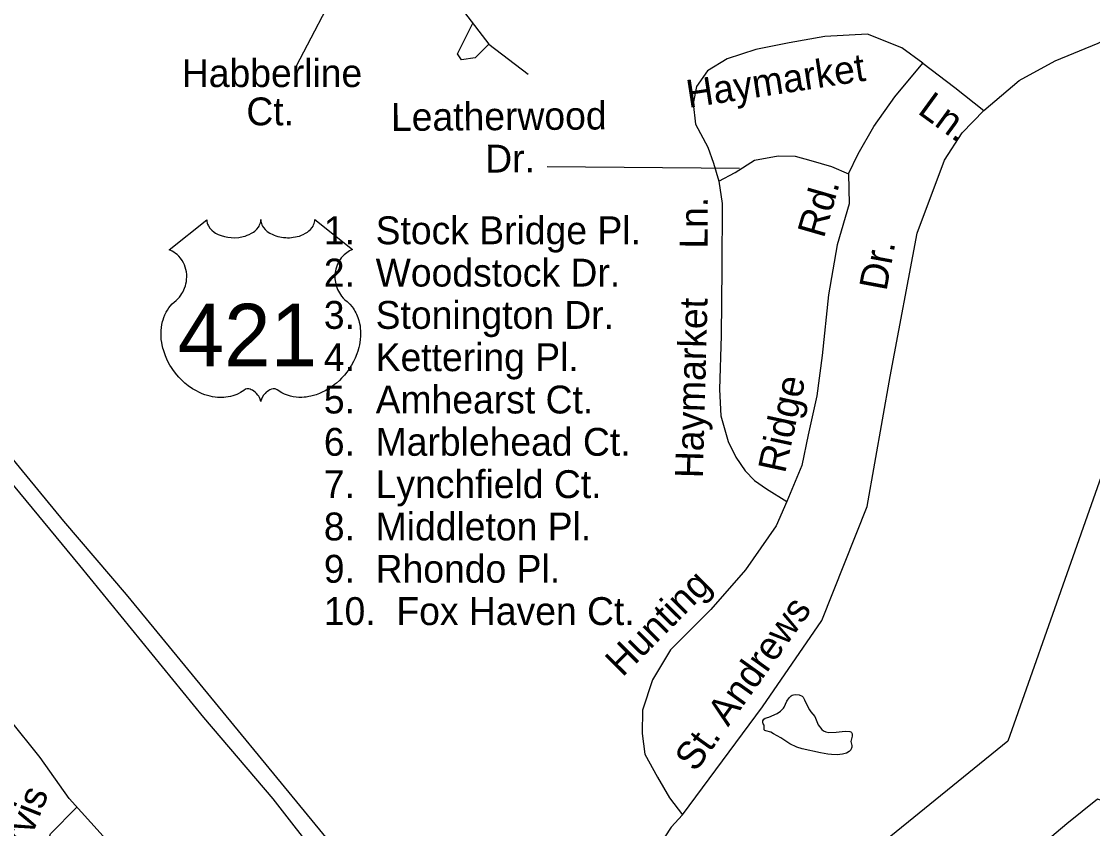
# Model space of a CAD drawing. Extents: x 2290055 to 2389491, y 66597 to 237875.
# Drawn here: x 2327683 to 2331332, y 151332 to 154083 of the extents above; entities that cross this region are included whole.
import ezdxf

# ---------------------------------------------------------------- set-up
doc = ezdxf.new("R2010")
doc.units = 0
for name, color, linetype in [('Exist Boundary Political City Limit New', 7, 'Continuous'), ('Exist Hydrographic Pond Under 1500 Sq Ft', 7, 'Continuous'), ('Exist Road Non-System Type 51', 7, 'Continuous'), ('Exist Road Non-System Type 51 Label', 7, 'Continuous'), ('Exist Road Primary US Divided Attributed', 7, 'Continuous'), ('Exist Road Primary US Shield CELL', 7, 'Continuous'), ('Exist Road Primary US Shield Number Label', 7, 'Continuous'), ('Map Preparation Boundary City Limit Buffer Line', 7, 'Continuous')]:
    doc.layers.add(name, color=color, linetype=linetype)

msp = doc.modelspace()

# ---------------------------------------------------------------- linework, layer by layer
at = {"layer": 'Exist Boundary Political City Limit New'}
msp.add_lwpolyline([(2335517.8, 156066.1), (2334898, 156075.8), (2334898, 155959.5), (2334646.2, 155959.5), (2334646.2, 156017.7), (2333910.5, 156032.2), (2333392.5, 156521.3), (2333049, 156535.9), (2332961.8, 155978.9), (2333586.2, 155325.1), (2332904, 153527.9), (2332062.8, 153841.3), (2331615.2, 153984.5), (2331473, 152848.5), (2331042.8, 151629.8), (2330040.5, 150815.1)], dxfattribs=at)
at = {"layer": 'Exist Hydrographic Pond Under 1500 Sq Ft'}
msp.add_lwpolyline([(2330462.2, 151584), (2330442.5, 151584.4), (2330430, 151585.7), (2330405.2, 151590.1), (2330343, 151603.6), (2330324.7, 151609.5), (2330300.5, 151621.5), (2330269.5, 151641.5), (2330245, 151655.6), (2330235.5, 151660.3), (2330219.2, 151664.9), (2330216, 151666.6), (2330213.7, 151669.1), (2330213, 151671.3), (2330213.5, 151682.3), (2330213, 151684.8), (2330210, 151689.2), (2330208.5, 151695.4), (2330209, 151699.6), (2330212.2, 151704.9), (2330217, 151708), (2330229, 151711.4), (2330257, 151724.4), (2330269, 151731.8), (2330279.2, 151742.1), (2330281.5, 151745.7), (2330290, 151765.9), (2330298.2, 151778), (2330304.7, 151784.7), (2330308.5, 151786.9), (2330313.5, 151788.5), (2330319.5, 151789.2), (2330332, 151787.9), (2330342.5, 151783.5), (2330345.7, 151780.2), (2330351, 151771.1), (2330357.5, 151755.7), (2330368, 151736.5), (2330372.7, 151729.7), (2330386, 151714.1), (2330392.2, 151696.8), (2330397.5, 151685.8), (2330410.2, 151670.1), (2330415.7, 151665), (2330423, 151661.7), (2330433.2, 151660.1), (2330458.5, 151660.8), (2330488.7, 151664.4), (2330505.5, 151663.3), (2330508.7, 151662), (2330511, 151659.9), (2330512.5, 151655.5), (2330512.5, 151647.2), (2330508.2, 151629.1), (2330512, 151614.8), (2330511.7, 151609.3), (2330508, 151601.1), (2330502.5, 151594.3), (2330493.5, 151589.3), (2330480.5, 151585.4), (2330462.2, 151584)], dxfattribs=at)
at = {"layer": 'Exist Road Non-System Type 51'}
for points in [[(2330961.4, 153779.9), (2331082.5, 153881.8), (2331204.1, 153948.8), (2331351.6, 154008.7), (2331501.7, 154089.6), (2331719.9, 154230.2), (2331918.5, 154382.3), (2332081, 154537.4), (2332291.5, 154815.8), (2332539.9, 155143.3), (2332608.4, 155248.9), (2332699.9, 155427.6), (2332759.4, 155594.3)], [(2329141.3, 154260.4), (2329192.2, 154113.8), (2329275, 154005.5), (2329408.8, 153903.5)], [(2329275, 154005.5), (2329229.1, 153959.1), (2329181.7, 153952.3), (2329168.2, 153972.6), (2329220.4, 154077)], [(2330753.4, 153940.8), (2330682.3, 153992.9), (2330565.4, 154040.4), (2330419.7, 154032.3), (2330298.8, 154010.3), (2330184.3, 153987.1), (2330086.8, 153955.6), (2330020.4, 153915.3), (2329982.5, 153861.6), (2329971, 153803), (2329979.7, 153733.5), (2330020.9, 153655), (2330041.1, 153599.7), (2330059.3, 153538.4)], [(2330500.1, 153563.5), (2330533.6, 153631.8), (2330586.8, 153725.5), (2330658.5, 153826.2), (2330753.4, 153940.8)], [(2330753.4, 153940.8), (2330863.3, 153858.6), (2330961.4, 153779.9)], [(2329934.6, 151378.8), (2330207.5, 151746.9), (2330409.2, 152041.9), (2330564.4, 152430.1), (2330642, 152872.6), (2330735, 153361.7), (2330828.1, 153610.1), (2330887.6, 153703.5), (2330961.4, 153779.9)], [(2330059.3, 153538.4), (2330114.2, 153568.8), (2330180.8, 153610.9), (2330260.6, 153624.8), (2330318.5, 153623.7), (2330371.7, 153609.8), (2330442.2, 153588.9), (2330500.1, 153563.5)], [(2330059.3, 153538.4), (2330070.5, 153463), (2330069, 153242.7), (2330066.3, 153012.6), (2330061.4, 152828.2), (2330065, 152738.5), (2330090.4, 152651.5), (2330116.5, 152598.4), (2330148.5, 152551.7), (2330179.7, 152518.8), (2330220.8, 152490.6), (2330290.5, 152447.4)], [(2330500.1, 153563.5), (2330502.4, 153462), (2330462, 153322.3), (2330432.7, 153151.1), (2330411, 152944.1), (2330392.4, 152807.5), (2330363.6, 152674.1), (2330341.8, 152569.2), (2330290.5, 152447.4)], [(2330290.5, 152447.4), (2330253.8, 152363.9), (2330149.7, 152213.7), (2330031, 152078.7), (2329894.3, 151941.4), (2329832.4, 151838.9), (2329798.4, 151735.4), (2329797.7, 151655.7), (2329806.3, 151585.8), (2329849.5, 151507.4), (2329890.3, 151437.1), (2329934.6, 151378.8), (2329896.2, 151337.3), (2329835.9, 151244.9), (2329802.7, 151121.5), (2329753, 150967.6), (2329709.9, 150787.7), (2329676, 150682.3), (2329643.5, 150599), (2329586.9, 150512.7), (2329521.9, 150438.3), (2329497.1, 150410.6)], [(2328163.4, 150430.5), (2328275.3, 150488.8), (2328321.8, 150524.7), (2328367.9, 150570.5), (2328413.7, 150632.4), (2328428.6, 150713.1), (2328418.1, 150770.8), (2328398.1, 150819.9), (2328361.8, 150884.4), (2328284.2, 150969.3), (2328190.9, 151055.8), (2328084.7, 151159.6), (2327960.7, 151306.7), (2327845.7, 151434.4), (2327746.3, 151574.5), (2327641, 151706.3), (2327566, 151827.4), (2327471.6, 151989.7), (2327394.1, 152132.7), (2327330.1, 152282.1)], [(2331871.6, 150915.2), (2331908.2, 150952.7), (2331913.8, 151011), (2331904.7, 151140.7), (2331880.9, 151187.6), (2331809, 151238.9), (2331688.8, 151290), (2331513.7, 151369.4), (2331413.9, 151411.4), (2331349, 151432.8), (2331244.4, 151348.6), (2331120.5, 151243.6), (2330928.4, 151087.9), (2330758.4, 150939.1), (2330467.7, 150695.6), (2330212.4, 150479.4), (2329954.6, 150267.3), (2329803.8, 150139.3), (2329754.7, 150099.2)], [(2327741.7, 151199.8), (2327781.4, 151314.8), (2327871.9, 151405.3)]]:
    msp.add_lwpolyline(points, dxfattribs=at)
at = {"layer": 'Exist Road Non-System Type 51 Label'}
for points in [[(2328619.7, 153932.1), (2328770.6, 154221.6), (2328858.7, 154246.8)], [(2329474.4, 153588.5), (2330128.9, 153582.6)]]:
    msp.add_lwpolyline(points, dxfattribs=at)
at = {"layer": 'Exist Road Primary US Divided Attributed'}
for points in [[(2326323.2, 154166.7), (2326409.4, 154037.1), (2326477.6, 153937.8), (2326581.9, 153797.4), (2326702.6, 153653.8), (2326921.5, 153390.7), (2327179.6, 153078), (2327383.3, 152817.2), (2327475.4, 152716.4), (2327513.3, 152672.1), (2327880.5, 152228.9), (2328302.8, 151710.6), (2328538.7, 151433.5), (2328702.8, 151223.1), (2329000.3, 150867.3), (2329140.5, 150691.1), (2329272.1, 150532), (2329419.1, 150354.1), (2329468.7, 150295.9), (2329626.9, 150087.6), (2329909.4, 149732)], [(2329958.4, 149778.9), (2329820.9, 149959), (2329650.9, 150147.6), (2329473.8, 150379.8), (2329328.5, 150552.5), (2329027.6, 150932.3), (2328882.3, 151105), (2328041.2, 152129.7), (2327827.5, 152379.4), (2327347.1, 152964.4), (2326950.5, 153453.6), (2326553.9, 153930.9), (2326446.7, 154074.4), (2326323.2, 154166.7)]]:
    msp.add_lwpolyline(points, dxfattribs=at)
at = {"layer": 'Exist Road Primary US Shield CELL'}
msp.add_lwpolyline([(2328314.3, 153407.5), (2328314.6, 153402.1), (2328315.9, 153395.8), (2328316.9, 153392.6), (2328319.9, 153386.3), (2328324.7, 153379), (2328331.5, 153371.7), (2328339.2, 153365.4), (2328344.3, 153362.1), (2328353.1, 153357.4), (2328363.1, 153353.2), (2328374.2, 153350), (2328385.5, 153347.7), (2328397.8, 153346.4), (2328410.1, 153346.1), (2328423.3, 153347.1), (2328437.9, 153349.9), (2328444.6, 153351.7), (2328452.2, 153354.3), (2328459.1, 153357.2), (2328466.8, 153361.3), (2328473, 153365.2), (2328477.8, 153368.7), (2328484.6, 153375.2), (2328490.1, 153382), (2328492.3, 153385.8), (2328494.3, 153389.5), (2328497, 153397.2), (2328497.8, 153400.6), (2328498.3, 153407.7), (2328498.7, 153401.8), (2328499.4, 153398), (2328500.3, 153394.4), (2328501.9, 153390.5), (2328504.6, 153385), (2328507.6, 153380.5), (2328513.4, 153373.7), (2328516.9, 153370.4), (2328520.2, 153367.7), (2328528.9, 153361.7), (2328539.2, 153356.5), (2328544.2, 153354.3), (2328549.3, 153352.5), (2328555.9, 153350.5), (2328562.6, 153348.9), (2328569.3, 153347.8), (2328576.1, 153346.8), (2328583.1, 153346.3), (2328588.8, 153346.1), (2328595.8, 153346.2), (2328602.3, 153346.6), (2328608.9, 153347.4), (2328616.2, 153348.6), (2328622, 153349.9), (2328629.8, 153351.9), (2328636.7, 153354.4), (2328642.9, 153357.1), (2328650.9, 153361.3), (2328657.3, 153365.3), (2328662, 153369.1), (2328667.7, 153374.3), (2328673, 153380.4), (2328676.1, 153384.9), (2328678.3, 153389.5), (2328680.3, 153394.4), (2328681.6, 153399.6), (2328682.2, 153404), (2328682.3, 153407.9), (2328810.9, 153305.4), (2328807.9, 153304.3), (2328800.9, 153300.8), (2328795.4, 153297.6), (2328786.5, 153291.3), (2328782.7, 153287.9), (2328778.9, 153284.4), (2328775.4, 153280.6), (2328772.3, 153277), (2328768.6, 153271.8), (2328765.3, 153266.7), (2328762, 153261), (2328759.6, 153256), (2328755.7, 153245.7), (2328753.8, 153239.1), (2328752.6, 153233.6), (2328751, 153222.1), (2328750.7, 153216.7), (2328750.7, 153211.3), (2328751, 153205.6), (2328751.5, 153200.1), (2328752.5, 153194.4), (2328753.4, 153189.4), (2328755, 153183.2), (2328757.3, 153176.1), (2328760.1, 153169.2), (2328766, 153158), (2328773.5, 153146.6), (2328778.9, 153140.2), (2328784.2, 153134.7), (2328792.2, 153128.1), (2328796.5, 153124.3), (2328801.4, 153119.3), (2328809.4, 153110), (2328812.7, 153105.6), (2328816, 153100.6), (2328819.1, 153095.5), (2328822.1, 153090.1), (2328824.5, 153085.3), (2328829, 153074.3), (2328832.3, 153063.5), (2328833.9, 153057.9), (2328836.3, 153045.3), (2328837.2, 153039.1), (2328838.2, 153026.8), (2328838.2, 153011.9), (2328837.1, 152997.7), (2328834.4, 152981.2), (2328832.2, 152971.4), (2328828.8, 152959.9), (2328825.5, 152949.9), (2328819.7, 152935.3), (2328814.5, 152924.6), (2328807.7, 152912.2), (2328803.1, 152904.7), (2328797.7, 152896.6), (2328790.9, 152887.3), (2328783, 152877.4), (2328773.5, 152867), (2328765.9, 152859.4), (2328755.8, 152850.4), (2328749.8, 152845.4), (2328741.1, 152838.8), (2328729.2, 152830.9), (2328717.6, 152824.2), (2328707.6, 152819.1), (2328698.8, 152815.3), (2328687.4, 152811), (2328668.4, 152805.7), (2328661.5, 152804.3), (2328653.3, 152803.1), (2328645.6, 152802.3), (2328638.2, 152801.8), (2328628.2, 152801.8), (2328618.2, 152802.6), (2328608.8, 152804), (2328599, 152806), (2328588.7, 152809.1), (2328579.4, 152812.7), (2328570, 152817.3), (2328554.1, 152827.4), (2328549.5, 152829.8), (2328546.9, 152830.5), (2328540.8, 152830.8), (2328535, 152829.6), (2328529.1, 152827.2), (2328525.5, 152825.3), (2328520.8, 152822.2), (2328517.1, 152819.3), (2328512.7, 152815.1), (2328509.7, 152811.6), (2328507.4, 152808.9), (2328502.9, 152801.8), (2328501.3, 152798.5), (2328499.6, 152794.2), (2328498.2, 152787.8), (2328496.1, 152795.8), (2328493.8, 152801.2), (2328491, 152805.7), (2328488.2, 152809.7), (2328483.7, 152814.9), (2328479.7, 152818.8), (2328474.8, 152822.7), (2328469.7, 152825.9), (2328465.5, 152828), (2328461.7, 152829.4), (2328457.1, 152830.6), (2328453.3, 152830.9), (2328450.2, 152830.8), (2328445.9, 152829.8), (2328440.1, 152825.6), (2328434.6, 152821.8), (2328428.6, 152818.1), (2328421.4, 152814.3), (2328416.2, 152811.9), (2328410, 152809.4), (2328402.7, 152807), (2328394.8, 152805), (2328386.7, 152803.4), (2328379.5, 152802.2), (2328371.8, 152801.5), (2328364.9, 152801.3), (2328357.7, 152801.4), (2328351, 152801.9), (2328343.1, 152802.6), (2328333.4, 152804), (2328325.4, 152805.9), (2328316.9, 152808.1), (2328308.1, 152810.9), (2328298.8, 152814.5), (2328287.1, 152819.5), (2328279, 152823.7), (2328266.1, 152831.1), (2328251.1, 152841.5), (2328239.7, 152850.7), (2328231.4, 152858.2), (2328219.2, 152870.7), (2328212, 152878.8), (2328200.7, 152893.4), (2328193.5, 152904), (2328188.8, 152911.7), (2328182, 152924.2), (2328178.3, 152932), (2328173.4, 152943.4), (2328169.6, 152953.8), (2328166.4, 152963.7), (2328164.7, 152970), (2328162.2, 152981), (2328160.7, 152988.8), (2328159.3, 152999.6), (2328158.5, 153010.9), (2328158.4, 153021.3), (2328158.6, 153030), (2328159.6, 153040.1), (2328161.3, 153050.8), (2328163.4, 153060), (2328165.2, 153066.6), (2328168, 153074.6), (2328171.6, 153083.5), (2328175.8, 153092), (2328179.9, 153099.1), (2328185, 153106.7), (2328190, 153113.2), (2328196.6, 153120.3), (2328203.4, 153126.8), (2328209.7, 153131.9), (2328217.1, 153139.2), (2328221, 153143.6), (2328225.6, 153149.8), (2328229.4, 153155.5), (2328232.3, 153160.6), (2328236.2, 153168.1), (2328238.6, 153173.7), (2328241.6, 153182.4), (2328243, 153188.5), (2328244.6, 153196.3), (2328245.5, 153203.7), (2328245.9, 153212.9), (2328245.7, 153220.5), (2328244.7, 153229.3), (2328243, 153237.9), (2328241, 153245.3), (2328237.8, 153253.8), (2328234.9, 153260), (2328230, 153268.5), (2328224.5, 153276.3), (2328218.9, 153282.7), (2328213.2, 153288.4), (2328207.7, 153292.6), (2328202.5, 153296.4), (2328196, 153300.3), (2328189.6, 153303.4), (2328185.7, 153305)], close=True, dxfattribs=at)
at = {"layer": 'Map Preparation Boundary City Limit Buffer Line'}
msp.add_lwpolyline([(2335517.8, 156066.1), (2334898, 156075.8), (2334898, 155959.5), (2334646.2, 155959.5), (2334646.2, 156017.7), (2333910.5, 156032.2), (2333392.5, 156521.3), (2333049, 156535.9), (2332961.8, 155978.9), (2333586.2, 155325.1), (2332904, 153527.9), (2332062.8, 153841.3), (2331615.2, 153984.5), (2331473, 152848.5), (2331042.8, 151629.8), (2330040.5, 150815.1)], dxfattribs=at)

# ---------------------------------------------------------------- texts
at = {"layer": 'Exist Road Non-System Type 51 Label'}
for s, rotation, p in [('Haymarket', 8.7546, (2329955.6, 153788.1)), ('Ln.', 323.9394, (2330732.3, 153772.2)), ('Leatherwood', 0.4058, (2328942.1, 153709.9)), ('Dr.', 0.4058, (2329263.1, 153567.9)), ('Rd.', 73.8711, (2330416.3, 153341.4)), ('Ln.', 89.6194, (2330020.2, 153308.6)), ('Dr.', 79.403, (2330629.6, 153161.8)), ('Haymarket', 88.4909, (2330004.2, 152525.5)), ('Ridge', 77.7952, (2330284.3, 152540.3)), ('Hunting', 45.1379, (2329729.9, 151845.9)), ('St. Andrews', 54.4077, (2329979.1, 151521.6)), ('Jarvis', 68.2801, (2327654.1, 151144.5))]:
    msp.add_text(s, height=95, rotation=rotation, dxfattribs=at).set_placement(p)
for s, p in [('Habberline', (2328229.3, 153859.6)), ('Ct.', (2328449.1, 153729.1)), ('1.  Stock Bridge Pl.', (2328713, 153323.8)), ('2.  Woodstock Dr.', (2328713, 153179.6)), ('3.  Stonington Dr.', (2328713, 153035.4)), ('4.  Kettering Pl.', (2328713, 152891.2)), ('5.  Amhearst Ct.', (2328713, 152747)), ('6.  Marblehead Ct.', (2328713, 152602.8)), ('7.  Lynchfield Ct.', (2328713, 152458.6)), ('8.  Middleton Pl.', (2328713, 152314.3)), ('9.  Rhondo Pl.', (2328713, 152170.1)), ('10.  Fox Haven Ct.', (2328713, 152025.9))]:
    msp.add_text(s, height=95, dxfattribs=at).set_placement(p)
at = {"layer": 'Exist Road Primary US Shield Number Label'}
msp.add_text('421', height=212.5, dxfattribs=at).set_placement((2328215.5, 152908.2))

doc.saveas('drawing.dxf')
